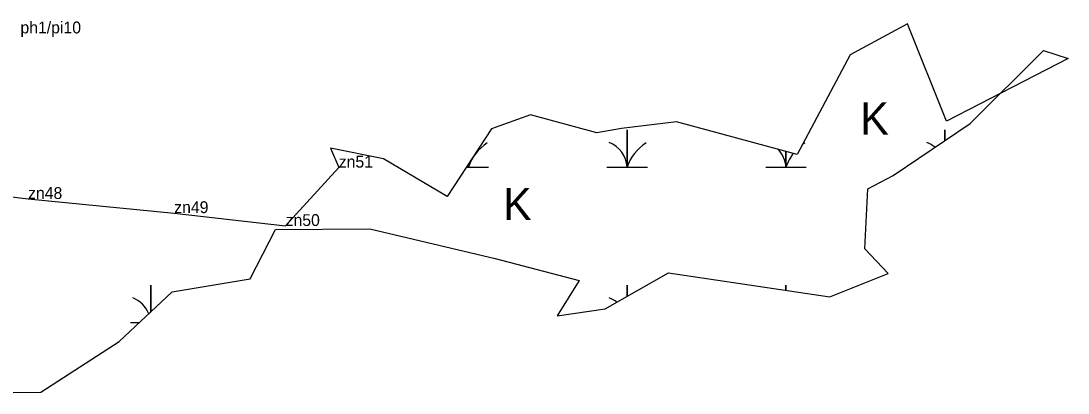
# Model space of a CAD drawing. Extents: x 2072529 to 2268796, y 436423 to 470397.
# Drawn here: x 2231254.2 to 2231697.6, y 438367.1 to 438524.7 of the extents above; entities that cross this region are included whole.
import ezdxf

# ---------------------------------------------------------------- set-up
doc = ezdxf.new("R2010")
doc.units = 0
for name, color, linetype in [('Exist Environmental Wetland Boundary', 7, 'Continuous'), ('Exist Environmental Wetland Boundary Cogo Comment', 7, 'Continuous'), ('Exist Environmental Wetland Boundary Cogo Point CELL', 7, 'Continuous'), ('Exist Hydro Swamp or Marsh', 7, 'Continuous')]:
    doc.layers.add(name, color=color, linetype=linetype)

msp = doc.modelspace()

# ---------------------------------------------------------------- linework, layer by layer
at = {"layer": 'Exist Environmental Wetland Boundary'}
for points in [[(2231212.35, 438367.12), (2231262.57, 438367.52), (2231295.83, 438388.93), (2231318.26, 438409.98), (2231351.29, 438415.53), (2231362, 438436.45), (2231401.87, 438436.73), (2231455.04, 438424.04), (2231490.59, 438414.73), (2231481.3, 438399.8), (2231501.62, 438402.84), (2231528.43, 438417.98), (2231596.74, 438407.89), (2231621.44, 438417.71), (2231611.56, 438428.2), (2231612.82, 438453.57), (2231623.48, 438459.24), (2231656.05, 438481.33), (2231687.11, 438512.17), (2231697.56, 438508.73), (2231646.09, 438482.23), (2231629.57, 438523.43), (2231605.36, 438510.34), (2231582.85, 438468.18), (2231531.81, 438481.92), (2231508.49, 438479.14), (2231498.07, 438477.38), (2231469.88, 438484.94), (2231453.38, 438479.04), (2231434.62, 438450.39), (2231407.75, 438466.32), (2231385.3, 438470.85), (2231388.76, 438462.6), (2231389.19, 438462.74)], [(2231106.33, 438463.95), (2231150.87, 438462.26), (2231257.2, 438449.32), (2231319.09, 438443.33), (2231366.26, 438437.87), (2231388.76, 438462.6)]]:
    msp.add_lwpolyline(points, dxfattribs=at)
at = {"layer": 'Exist Environmental Wetland Boundary Cogo Point CELL'}
for p, q in [((2231388.76, 438462.6), (2231388.76, 438462.6)), ((2231257.2, 438449.32), (2231257.2, 438449.32)), ((2231319.09, 438443.33), (2231319.09, 438443.33)), ((2231366.26, 438437.87), (2231366.26, 438437.87))]:
    msp.add_line(p, q, dxfattribs=at)
at = {"layer": 'Exist Hydro Swamp or Marsh'}
for points in [[(2231502.28, 438462.8), (2231510.88, 438462.8), (2231510.88, 438478.58), (2231510.88, 438462.8), (2231519.48, 438462.8)], [(2231645.38, 438474.09), (2231645.38, 438478.58), (2231645.38, 438474.09)], [(2231569.53, 438462.8), (2231578.13, 438462.8), (2231578.13, 438469.45)], [(2231578.13, 438469.45), (2231578.13, 438462.8), (2231586.73, 438462.8)], [(2231442.75, 438462.8), (2231443.63, 438462.8), (2231443.63, 438464.15)], [(2231443.63, 438464.15), (2231443.63, 438462.8), (2231452.23, 438462.8)], [(2231309.13, 438401.41), (2231309.13, 438412.78), (2231309.13, 438401.41)], [(2231510.88, 438408.07), (2231510.88, 438412.78), (2231510.88, 438408.07)], [(2231578.13, 438410.64), (2231578.13, 438412.78), (2231578.13, 438410.64)], [(2231300.53, 438397), (2231304.43, 438397)]]:
    msp.add_lwpolyline(points, dxfattribs=at)
for centre, radius, start, end in [((2231461.87, 438456.74), 19.22, 122.1274, 161.6222), ((2231498.61, 438461.91), 12.3, 4.1403, 67.535), ((2231529.12, 438456.74), 19.22, 122.1274, 161.6222), ((2231596.37, 438456.74), 19.22, 122.1274, 126.1785), ((2231633.11, 438461.91), 12.3, 49.2149, 67.535), ((2231565.86, 438461.91), 12.3, 4.1403, 43.2874), ((2231596.37, 438456.74), 19.22, 141.8569, 161.6222), ((2231431.36, 438461.91), 12.3, 4.1403, 9.49), ((2231296.86, 438396.11), 12.3, 21.5654, 67.535), ((2231498.61, 438396.11), 12.3, 50.3105, 67.535)]:
    msp.add_arc(centre, radius, start, end, dxfattribs=at)

# ---------------------------------------------------------------- texts
at = {"layer": 'Exist Environmental Wetland Boundary Cogo Comment'}
for s, p in [('ph1/pi10', (2231253.98, 438519.43)), ('zn51', (2231388.76, 438462.6)), ('zn48', (2231257.2, 438449.32)), ('zn49', (2231319.09, 438443.33)), ('zn50', (2231366.26, 438437.87))]:
    msp.add_text(s, height=5, dxfattribs=at).set_placement(p)
at = {"layer": 'Exist Hydro Swamp or Marsh'}
for p in [(2231609.53, 438476.59), (2231458.33, 438440.35)]:
    msp.add_text('K', height=13.6, dxfattribs=at).set_placement(p)

doc.saveas('drawing.dxf')
